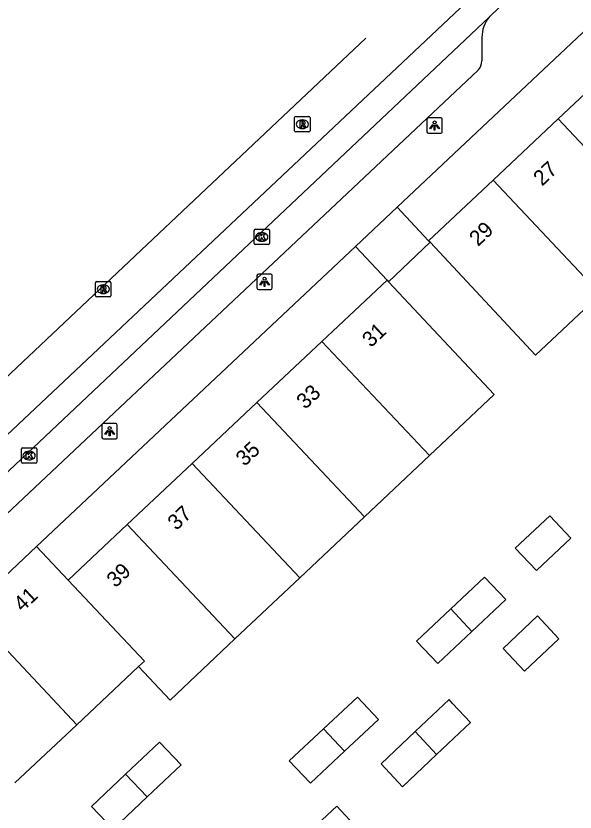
# Model space of a CAD drawing. Extents: x 162542 to 163144, y 380786 to 381511.
# Drawn here: x 162727.4 to 162763.9, y 381360.3 to 381412.2 of the extents above; entities that cross this region are included whole.
import ezdxf

# ---------------------------------------------------------------- set-up
doc = ezdxf.new("R2010")
doc.units = 0
for name, color, linetype in [('IMGEO_Kolk', 7, 'Continuous'), ('IMGEO_Lichtpunt', 7, 'Continuous'), ('IMGEO_Pand', 7, 'Continuous'), ('IMGEO_Pand_nummerreeks', 7, 'Continuous'), ('IMGEO_Rijbaan_lokaal_gesloten', 7, 'Continuous'), ('IMGEO_Rioolput', 7, 'Continuous'), ('IMGEO_Voetpad_open', 7, 'Continuous')]:
    doc.layers.add(name, color=color, linetype=linetype)

msp = doc.modelspace()

# ---------------------------------------------------------------- linework, layer by layer
at = {"layer": 'IMGEO_Kolk'}
for p, q in [((162742.952, 381397.337), (162742.952, 381398.189)), ((162743.027, 381398.263), (162743.879, 381398.263)), ((162743.44, 381398.043), (162743.465, 381398.043)), ((162743.953, 381398.189), (162743.953, 381397.337)), ((162743.879, 381397.263), (162743.027, 381397.263)), ((162743.463, 381397.483), (162743.438, 381397.483)), ((162727.799, 381383.104), (162727.799, 381383.956)), ((162727.874, 381384.03), (162728.726, 381384.03)), ((162728.287, 381383.81), (162728.312, 381383.81)), ((162728.8, 381383.956), (162728.8, 381383.104)), ((162728.726, 381383.03), (162727.874, 381383.03)), ((162728.31, 381383.25), (162728.285, 381383.25))]:
    msp.add_line(p, q, dxfattribs=at)
for points in [[(162742.952, 381397.337), (162742.952, 381398.189)], [(162743.027, 381398.263), (162743.879, 381398.263)], [(162743.273, 381397.963), (162743.396, 381397.963), (162743.396, 381397.812), (162743.526, 381397.963), (162743.69, 381397.963), (162743.544, 381397.812), (162743.697, 381397.563), (162743.545, 381397.563), (162743.46, 381397.727), (162743.396, 381397.66), (162743.396, 381397.563), (162743.273, 381397.563), (162743.273, 381397.963)], [(162743.953, 381398.189), (162743.953, 381397.337)], [(162743.879, 381397.263), (162743.027, 381397.263)], [(162727.799, 381383.104), (162727.799, 381383.956)], [(162727.874, 381384.03), (162728.726, 381384.03)], [(162728.8, 381383.956), (162728.8, 381383.104)], [(162728.12, 381383.73), (162728.243, 381383.73), (162728.243, 381383.579), (162728.373, 381383.73), (162728.537, 381383.73), (162728.391, 381383.579), (162728.544, 381383.33), (162728.392, 381383.33), (162728.307, 381383.494), (162728.243, 381383.427), (162728.243, 381383.33), (162728.12, 381383.33), (162728.12, 381383.73)], [(162728.726, 381383.03), (162727.874, 381383.03)]]:
    msp.add_lwpolyline(points, dxfattribs=at)
for centre, start, end in [((162743.029, 381398.187), 91.552, 178.448), ((162743.029, 381398.187), 91.552, 178.448), ((162743.877, 381398.187), 1.552, 88.448), ((162743.877, 381398.187), 1.552, 88.448), ((162743.029, 381397.339), 181.552, 268.448), ((162743.029, 381397.339), 181.552, 268.448), ((162743.877, 381397.339), 271.552, 358.448), ((162743.877, 381397.339), 271.552, 358.448), ((162727.876, 381383.954), 91.552, 178.448), ((162727.876, 381383.954), 91.552, 178.448), ((162728.724, 381383.954), 1.552, 88.448), ((162728.724, 381383.954), 1.552, 88.448), ((162727.876, 381383.106), 181.552, 268.448), ((162727.876, 381383.106), 181.552, 268.448), ((162728.724, 381383.106), 271.552, 358.448), ((162728.724, 381383.106), 271.552, 358.448)]:
    msp.add_arc(centre, 0.0765, start, end, dxfattribs=at)
for centre, major_axis, ratio, start_param, end_param in [((162743.439, 381397.763), (-0.387, 0.002), 0.722429, 4.712389, 7.853982), ((162743.464, 381397.763), (-0.39, 0.002), 0.717154, 1.570796, 4.712389), ((162728.286, 381383.53), (-0.387, 0.002), 0.722429, 4.712389, 7.853982), ((162728.311, 381383.53), (-0.39, 0.002), 0.717154, 1.570796, 4.712389)]:
    msp.add_ellipse(centre, major_axis=major_axis, ratio=ratio, start_param=start_param, end_param=end_param, dxfattribs=at)
at = {"layer": 'IMGEO_Lichtpunt'}
for p, q in [((162754.21, 381405.422), (162754.21, 381404.615)), ((162754.21, 381405.422), (162754.21, 381404.615)), ((162755.112, 381405.517), (162754.304, 381405.517)), ((162755.112, 381405.517), (162754.304, 381405.517)), ((162755.206, 381404.615), (162755.206, 381405.422)), ((162755.206, 381404.615), (162755.206, 381405.422)), ((162754.304, 381404.521), (162755.112, 381404.521)), ((162754.304, 381404.521), (162755.112, 381404.521)), ((162743.137, 381395.246), (162743.137, 381394.439)), ((162743.137, 381395.246), (162743.137, 381394.439)), ((162744.039, 381395.341), (162743.231, 381395.341)), ((162744.039, 381395.341), (162743.231, 381395.341)), ((162744.133, 381394.439), (162744.133, 381395.246)), ((162744.133, 381394.439), (162744.133, 381395.246)), ((162743.231, 381394.345), (162744.039, 381394.345)), ((162743.231, 381394.345), (162744.039, 381394.345)), ((162733.047, 381385.517), (162733.047, 381384.71)), ((162733.047, 381385.517), (162733.047, 381384.71)), ((162733.949, 381385.612), (162733.141, 381385.612)), ((162733.949, 381385.612), (162733.141, 381385.612)), ((162734.043, 381384.71), (162734.043, 381385.517)), ((162734.043, 381384.71), (162734.043, 381385.517)), ((162733.141, 381384.616), (162733.949, 381384.616)), ((162733.141, 381384.616), (162733.949, 381384.616))]:
    msp.add_line(p, q, dxfattribs=at)
for points in [[(162754.584, 381405.086), (162754.623, 381405.058), (162754.435, 381404.796), (162754.397, 381404.823), (162754.584, 381405.086)], [(162754.686, 381405.038), (162754.733, 381405.038), (162754.733, 381404.716), (162754.686, 381404.716), (162754.686, 381405.038)], [(162754.796, 381405.058), (162754.834, 381405.085), (162755.021, 381404.823), (162754.982, 381404.795), (162754.796, 381405.058)], [(162743.511, 381394.91), (162743.55, 381394.882), (162743.362, 381394.62), (162743.324, 381394.647), (162743.511, 381394.91)], [(162743.613, 381394.862), (162743.66, 381394.862), (162743.66, 381394.54), (162743.613, 381394.54), (162743.613, 381394.862)], [(162743.723, 381394.882), (162743.761, 381394.909), (162743.948, 381394.647), (162743.909, 381394.619), (162743.723, 381394.882)], [(162733.421, 381385.181), (162733.46, 381385.153), (162733.272, 381384.891), (162733.234, 381384.918), (162733.421, 381385.181)], [(162733.523, 381385.133), (162733.57, 381385.133), (162733.57, 381384.811), (162733.523, 381384.811), (162733.523, 381385.133)], [(162733.633, 381385.153), (162733.671, 381385.18), (162733.858, 381384.918), (162733.819, 381384.89), (162733.633, 381385.153)]]:
    msp.add_lwpolyline(points, dxfattribs=at)
for centre in [(162754.709, 381405.22), (162743.636, 381395.044), (162733.546, 381385.315)]:
    msp.add_circle(centre, 0.0994, dxfattribs=at)
for centre, start, end in [((162754.304, 381405.422), 90, 180), ((162754.304, 381405.422), 90, 180), ((162755.112, 381405.422), 0, 90), ((162755.112, 381405.422), 0, 90), ((162754.304, 381404.615), 180, 270), ((162754.304, 381404.615), 180, 270), ((162755.112, 381404.615), 270, 0), ((162755.112, 381404.615), 270, 360), ((162743.231, 381395.246), 90, 180), ((162743.231, 381395.246), 90, 180), ((162744.039, 381395.246), 0, 90), ((162744.039, 381395.246), 0, 90), ((162743.231, 381394.439), 180, 270), ((162743.231, 381394.439), 180, 270), ((162744.039, 381394.439), 270, 0), ((162744.039, 381394.439), 270, 360), ((162733.141, 381385.517), 90, 180), ((162733.141, 381385.517), 90, 180), ((162733.949, 381385.517), 0, 90), ((162733.949, 381385.517), 0, 90), ((162733.141, 381384.71), 180, 270), ((162733.141, 381384.71), 180, 270), ((162733.949, 381384.71), 270, 0), ((162733.949, 381384.71), 270, 360)]:
    msp.add_arc(centre, 0.0946, start, end, dxfattribs=at)
at = {"layer": 'IMGEO_Pand'}
for points in [[(162762.759, 381405.447), (162766.995, 381409.43)], [(162758.524, 381401.464), (162762.759, 381405.447)], [(162762.759, 381405.447), (162769.749, 381398.033)], [(162754.32, 381397.51), (162758.524, 381401.464)], [(162758.524, 381401.464), (162765.519, 381394.045)], [(162754.409, 381397.415), (162754.32, 381397.51)], [(162754.409, 381397.415), (162761.288, 381390.056), (162765.519, 381394.045)], [(162751.617, 381394.942), (162747.368, 381390.948)], [(162751.617, 381394.942), (162751.706, 381394.847)], [(162751.706, 381394.847), (162758.587, 381387.505), (162754.367, 381383.526)], [(162747.368, 381390.948), (162743.142, 381386.975)], [(162754.367, 381383.526), (162747.368, 381390.948)], [(162743.142, 381386.975), (162738.916, 381383.002)], [(162743.142, 381386.975), (162750.147, 381379.546)], [(162750.147, 381379.546), (162754.367, 381383.526)], [(162738.916, 381383.002), (162734.69, 381379.029)], [(162738.916, 381383.002), (162745.928, 381375.567)], [(162745.928, 381375.567), (162750.147, 381379.546)], [(162763.588, 381378.15), (162762.203, 381379.594), (162759.962, 381377.491), (162761.336, 381376.039), (162763.588, 381378.15)], [(162734.69, 381379.029), (162730.848, 381375.417)], [(162734.69, 381379.029), (162741.708, 381371.587)], [(162724.666, 381373.725), (162728.786, 381377.606)], [(162730.848, 381375.417), (162728.786, 381377.606)], [(162741.708, 381371.587), (162745.928, 381375.567)], [(162757.136, 381372.082), (162759.353, 381374.165), (162757.968, 381375.603), (162755.767, 381373.538)], [(162730.848, 381375.417), (162735.813, 381370.146), (162735.426, 381369.782)], [(162724.392, 381373.467), (162731.401, 381366.002)], [(162755.767, 381373.538), (162753.536, 381371.446), (162754.918, 381369.998), (162757.136, 381372.082)], [(162755.767, 381373.538), (162757.136, 381372.082)], [(162761.412, 381373.081), (162759.173, 381370.968), (162760.574, 381369.479), (162762.809, 381371.594), (162761.412, 381373.081)], [(162735.426, 381369.782), (162737.488, 381367.608), (162741.708, 381371.587)], [(162731.401, 381366.002), (162735.426, 381369.782)], [(162748.843, 381364.269), (162751.061, 381366.347), (162749.682, 381367.805), (162747.471, 381365.733)], [(162754.833, 381364.068), (162757.037, 381366.156), (162755.873, 381367.389), (162755.648, 381367.64), (162753.434, 381365.55)], [(162727.375, 381362.223), (162731.401, 381366.002)], [(162748.843, 381364.269), (162746.625, 381362.191), (162745.24, 381363.642), (162747.471, 381365.733)], [(162747.471, 381365.733), (162748.843, 381364.269)], [(162753.434, 381365.55), (162751.22, 381363.46), (162752.617, 381361.968), (162754.833, 381364.068)], [(162753.434, 381365.55), (162754.833, 381364.068)], [(162734.585, 381362.78), (162736.788, 381364.87), (162738.2, 381363.4), (162735.984, 381361.303)], [(162735.984, 381361.303), (162733.767, 381359.205), (162732.374, 381360.682), (162734.585, 381362.78)], [(162734.585, 381362.78), (162735.984, 381361.303)], [(162747.512, 381357.115), (162746.11, 381358.613), (162748.339, 381360.707), (162749.734, 381359.201), (162747.512, 381357.115)]]:
    msp.add_lwpolyline(points, dxfattribs=at)
at = {"layer": 'IMGEO_Rijbaan_lokaal_gesloten'}
for points in [[(162711.449, 381367.971), (162710.233, 381369.256), (162724.205, 381382.383), (162758.243, 381414.45), (162759.432, 381413.18)], [(162759.432, 381413.18), (162758.923, 381412.699), (162758.272, 381412.082)], [(162711.679, 381368.188), (162725.408, 381381.087), (162758.272, 381412.082)], [(162707.21, 381372.443), (162708.334, 381371.228), (162724.393, 381386.355), (162750.224, 381410.71)]]:
    msp.add_lwpolyline(points, dxfattribs=at)
at = {"layer": 'IMGEO_Rioolput'}
for p, q in [((162745.668, 381405.604), (162746.52, 381405.604)), ((162745.593, 381404.678), (162745.593, 381405.53)), ((162746.081, 381405.384), (162746.106, 381405.384)), ((162746.594, 381405.53), (162746.594, 381404.678)), ((162746.52, 381404.604), (162745.668, 381404.604)), ((162746.104, 381404.824), (162746.079, 381404.824)), ((162732.632, 381393.932), (162732.632, 381394.784)), ((162732.707, 381394.858), (162733.559, 381394.858)), ((162733.633, 381394.784), (162733.633, 381393.932)), ((162733.12, 381394.638), (162733.145, 381394.638)), ((162733.559, 381393.858), (162732.707, 381393.858)), ((162733.143, 381394.078), (162733.118, 381394.078))]:
    msp.add_line(p, q, dxfattribs=at)
for points in [[(162745.668, 381405.604), (162746.52, 381405.604)], [(162745.593, 381404.678), (162745.593, 381405.53)], [(162746.182, 381405.302), (162745.93, 381405.304), (162745.93, 381404.904)], [(162745.93, 381404.904), (162746.054, 381404.904), (162746.054, 381405.066), (162746.065, 381405.066)], [(162746.108, 381405.223), (162746.054, 381405.223), (162746.054, 381405.142)], [(162746.054, 381405.142), (162746.106, 381405.142)], [(162746.112, 381405.037), (162746.183, 381404.904), (162746.323, 381404.904), (162746.258, 381405.03)], [(162746.594, 381405.53), (162746.594, 381404.678)], [(162746.52, 381404.604), (162745.668, 381404.604)], [(162732.632, 381393.932), (162732.632, 381394.784)], [(162732.707, 381394.858), (162733.559, 381394.858)], [(162733.633, 381394.784), (162733.633, 381393.932)], [(162733.221, 381394.556), (162732.969, 381394.558), (162732.969, 381394.158)], [(162732.969, 381394.158), (162733.093, 381394.158), (162733.093, 381394.32), (162733.104, 381394.32)], [(162733.147, 381394.477), (162733.093, 381394.477), (162733.093, 381394.396)], [(162733.093, 381394.396), (162733.145, 381394.396)], [(162733.151, 381394.291), (162733.222, 381394.158), (162733.362, 381394.158), (162733.297, 381394.284)], [(162733.559, 381393.858), (162732.707, 381393.858)]]:
    msp.add_lwpolyline(points, dxfattribs=at)
for centre, radius, start, end in [((162745.67, 381405.528), 0.0765, 91.552, 178.448), ((162745.67, 381405.528), 0.0765, 91.552, 178.448), ((162746.518, 381405.528), 0.0765, 1.552, 88.448), ((162746.518, 381405.528), 0.0765, 1.552, 88.448), ((162746.064, 381405.013), 0.0533, 26.0293, 88.6989), ((162746.09, 381405.331), 0.19, 274.7715, 282.9687), ((162746.114, 381405.127), 0.0964, 77.0061, 93.1865), ((162746.128, 381405.184), 0.0378, 276.6634, 79.6772), ((162746.181, 381405.192), 0.109, 350.3612, 89.416), ((162746.179, 381405.192), 0.112, 277.5842, 350.9817), ((162746.163, 381404.977), 0.108, 29.5134, 73.7905), ((162745.67, 381404.68), 0.0765, 181.552, 268.448), ((162745.67, 381404.68), 0.0765, 181.552, 268.448), ((162746.518, 381404.68), 0.0765, 271.552, 358.448), ((162746.518, 381404.68), 0.0765, 271.552, 358.448), ((162732.709, 381394.782), 0.0765, 91.552, 178.448), ((162732.709, 381394.782), 0.0765, 91.552, 178.448), ((162733.557, 381394.782), 0.0765, 1.552, 88.448), ((162733.557, 381394.782), 0.0765, 1.552, 88.448), ((162733.103, 381394.267), 0.0533, 26.0293, 88.6989), ((162733.129, 381394.585), 0.19, 274.7715, 282.9687), ((162733.153, 381394.381), 0.0964, 77.0061, 93.1865), ((162733.167, 381394.438), 0.0378, 276.6634, 79.6772), ((162733.22, 381394.446), 0.109, 350.3612, 89.416), ((162733.218, 381394.446), 0.112, 277.5842, 350.9817), ((162733.202, 381394.231), 0.108, 29.5134, 73.7905), ((162732.709, 381393.934), 0.0765, 181.552, 268.448), ((162732.709, 381393.934), 0.0765, 181.552, 268.448), ((162733.557, 381393.934), 0.0765, 271.552, 358.448), ((162733.557, 381393.934), 0.0765, 271.552, 358.448)]:
    msp.add_arc(centre, radius, start, end, dxfattribs=at)
for centre, major_axis, ratio, start_param, end_param in [((162746.08, 381405.104), (-0.387, 0.002), 0.722429, 4.712389, 7.853982), ((162746.105, 381405.104), (-0.39, 0.002), 0.717154, 1.570796, 4.712389), ((162733.119, 381394.358), (-0.387, 0.002), 0.722429, 4.712389, 7.853982), ((162733.144, 381394.358), (-0.39, 0.002), 0.717154, 1.570796, 4.712389)]:
    msp.add_ellipse(centre, major_axis=major_axis, ratio=ratio, start_param=start_param, end_param=end_param, dxfattribs=at)
at = {"layer": 'IMGEO_Voetpad_open'}
for points in [[(162752.271, 381399.702), (162757.089, 381404.235), (162773.027, 381419.231)], [(162757.789, 381410.757), (162757.788, 381409.224)], [(162757.537, 381408.616), (162726.815, 381379.69), (162722.714, 381375.813)], [(162749.553, 381397.145), (162752.271, 381399.702)], [(162754.32, 381397.51), (162752.271, 381399.702)], [(162751.706, 381394.847), (162754.409, 381397.415)], [(162728.786, 381377.606), (162749.553, 381397.145)], [(162749.553, 381397.145), (162751.617, 381394.942)]]:
    msp.add_lwpolyline(points, dxfattribs=at)
for centre, radius, start, end in [((162759.828, 381410.764), 2.039, 139.7436, 180.2), ((162756.922, 381409.226), 0.866, 315.2359, 359.8996)]:
    msp.add_arc(centre, radius, start, end, dxfattribs=at)

# ---------------------------------------------------------------- texts
at = {"layer": 'IMGEO_Pand_nummerreeks'}
for s, rotation, p in [('27', 43.0463, (162761.708, 381401.031)), ('29', 43.0463, (162757.534, 381397.105)), ('31', 43.0349, (162750.558, 381390.52)), ('33', 43.0349, (162746.28, 381386.498)), ('35', 43.0349, (162742.329, 381382.783)), ('37', 43.0349, (162737.89, 381378.61)), ('39', 43.0349, (162733.92, 381374.878)), ('41', 43.0922, (162727.862, 381373.306))]:
    msp.add_text(s, height=1, rotation=rotation, dxfattribs=at).set_placement(p)

doc.saveas('drawing.dxf')
